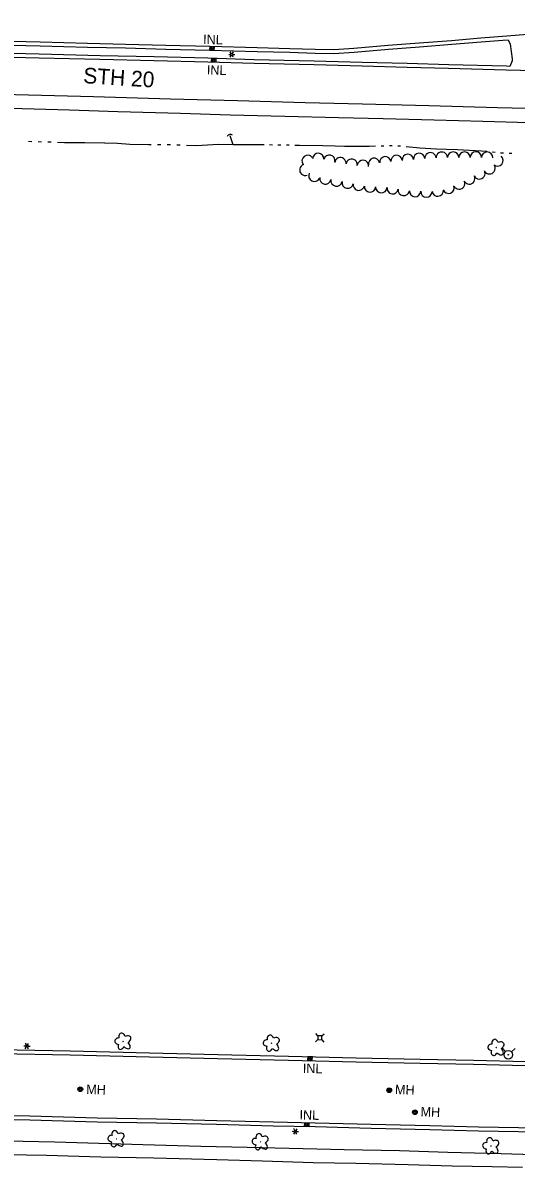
# Model space of a CAD drawing. Extents: x 588843 to 2552415, y 180129 to 269402.
# Drawn here: x 606060 to 606374, y 182685 to 183415 of the extents above; entities that cross this region are included whole.
import ezdxf

# ---------------------------------------------------------------- set-up
doc = ezdxf.new("R2010")
doc.units = 0
for name, color, linetype in [('E_DRN', 7, 'Continuous'), ('E_DRN_Text', 7, 'Continuous'), ('E_DWY', 7, 'Continuous'), ('E_LAND_TreeLine_P', 7, 'Continuous'), ('E_LAND_Vegetation', 7, 'Continuous'), ('E_LTG', 7, 'Continuous'), ('E_PATH_Sidewalk', 7, 'Continuous'), ('E_RDWY', 7, 'Continuous'), ('E_RDWY_C_and_G', 7, 'Continuous'), ('E_RDWY_Gravel', 7, 'Continuous'), ('E_RDWY_Text', 7, 'Continuous'), ('E_UTL_AG_Bold', 7, 'Continuous'), ('E_UTL_MH', 7, 'Continuous'), ('E_UTL_MH_Text', 7, 'Continuous'), ('E_UTL_WHydrant', 7, 'Continuous'), ('E_WTR_P', 7, 'Continuous')]:
    doc.layers.add(name, color=color, linetype=linetype)

# ---------------------------------------------------------------- blocks, each defined once
blk = doc.blocks.new('DTRE_3')
at = {"layer": 'E_LAND_Vegetation'}
blk.add_circle((-0.6, 0), 0.601, dxfattribs=at)
for centre, major_axis, ratio in [((-19.3, 0.5), (16.2, -0.4), 0.832022), ((-6.1, 17.5), (4.5, -16.3), 0.782863), ((13.3, 9), (-17.3, -9.6), 0.691916), ((-8.2, -17.2), (5.9, 15.9), 0.716896), ((11.6, -12.2), (-16.4, 15), 0.560249)]:
    blk.add_ellipse(centre, major_axis=major_axis, ratio=ratio, start_param=1.570796, end_param=4.712389, dxfattribs=at)
blk = doc.blocks.new('LPOL_3')
at = {"layer": 'E_LTG'}
for p, q in [((-13.1, 0), (-4.9, 0)), ((-2.5, 4.3), (-6.6, 11.4)), ((2.5, 4.3), (6.6, 11.4)), ((4.9, 0), (13.1, 0)), ((-6.6, -11.4), (-2.5, -4.3)), ((6.6, -11.4), (2.5, -4.3))]:
    blk.add_line(p, q, dxfattribs=at)
for radius in [4.92, 4.92, 4.92, 0.41]:
    blk.add_circle((0, 0), radius, dxfattribs=at)
blk = doc.blocks.new('INLO_2')
at = {"layer": 'E_DRN'}
for p, q in [((6.6, -13.1), (6.6, 0)), ((13.1, -13.1), (13.1, 0)), ((19.7, -6.6), (0, -6.6))]:
    blk.add_line(p, q, dxfattribs=at)
blk.add_lwpolyline([(0, -13.1), (19.7, -13.1), (19.7, 0), (0, 0)], close=True, dxfattribs=at)
blk = doc.blocks.new('INLT_27_1')
at = {"layer": 'E_DRN_Text'}
blk.add_text('INL', height=39.37, dxfattribs=at).set_placement((-36.2, -19.7))
blk = doc.blocks.new('INLT_77')
at = {"layer": 'E_DRN_Text'}
blk.add_text('INL', height=39.37, dxfattribs=at).set_placement((-36.2, -19.7))
blk = doc.blocks.new('PED_2')
at = {"layer": 'E_UTL_AG_Bold'}
for p, q in [((-8.2, 8.2), (-17.5, 17.5)), ((8.2, 8.2), (17.5, 17.5)), ((-8.2, -8.2), (-17.5, -17.5)), ((8.2, -8.2), (17.5, -17.5))]:
    blk.add_line(p, q, dxfattribs=at)
blk.add_lwpolyline([(-8.2, -8.2), (8.2, -8.2), (8.2, 8.2), (-8.2, 8.2)], close=True, dxfattribs=at)
blk = doc.blocks.new('MHO_2')
at = {"layer": 'E_UTL_MH'}
for centre, radius in [((0.3, -0.4), 9.84), ((0.3, -0.4), 7.98), ((0.2, -0.5), 6.35), ((0.1, -0.5), 3.97)]:
    blk.add_circle(centre, radius, dxfattribs=at)
blk = doc.blocks.new('MHT_2')
at = {"layer": 'E_UTL_MH_Text'}
blk.add_text('MH', height=39.37, dxfattribs=at).set_placement((-32.2, -19.7))
blk = doc.blocks.new('HYD_2')
at = {"layer": 'E_UTL_WHydrant'}
for p, q in [((-12.6, 12.6), (-27.3, 27.3)), ((12.6, 12.6), (27.3, 27.3))]:
    blk.add_line(p, q, dxfattribs=at)
for radius in [18, 1.38]:
    blk.add_circle((0, 0), radius, dxfattribs=at)
blk = doc.blocks.new('CULV2_3')
at = {"layer": 'E_DRN'}
blk.add_arc((65, 48), 80.7, 216.8699, 323.1301, dxfattribs=at)
blk = doc.blocks.new('INLT_78')
at = {"layer": 'E_DRN_Text'}
blk.add_text('INL', height=39.37, dxfattribs=at).set_placement((-36.2, -19.7))
blk = doc.blocks.new('INLT_11_1')
at = {"layer": 'E_DRN_Text'}
blk.add_text('INL', height=39.37, dxfattribs=at).set_placement((-36.2, -19.7))

msp = doc.modelspace()

# ---------------------------------------------------------------- linework, layer by layer
at = {"layer": 'E_DWY'}
msp.add_lwpolyline([(606369.09, 183404.2), (606370.53, 183401.4), (606371.74, 183392.1), (606371.69, 183390.84), (606370.3, 183387.23)], dxfattribs=at)
at = {"layer": 'E_LAND_TreeLine_P'}
for centre, start, end in [((606247.99, 183328.17), 357.84262, 177.84262), ((606312.39, 183328.16), 4.92383, 184.92383), ((606319.61, 183328.59), 2.95993, 182.95993), ((606326.83, 183328.97), 2.95993, 182.95993), ((606334.07, 183329), 0.13323, 180.13323), ((606341.3, 183329.02), 0.26895, 180.26895), ((606348.54, 183329.06), 0.26895, 180.26895), ((606355.77, 183328.99), 359.08798, 179.08798), ((606239.79, 183321.24), 109.43793, 289.43793), ((606241.24, 183326.91), 37.40228, 217.40228), ((606255.11, 183327.08), 346.8255, 166.8255), ((606262.16, 183325.46), 352.52807, 172.52807), ((606269.33, 183324.52), 352.52807, 172.52807), ((606276.52, 183323.71), 353.63726, 173.63726), ((606283.63, 183325.02), 10.97664, 190.97664), ((606290.79, 183326.03), 6.94995, 186.94995), ((606297.97, 183326.91), 6.94995, 186.94995), ((606305.18, 183327.54), 4.92383, 184.92383), ((606362.37, 183327.19), 228.88671, 48.88671), ((606245.56, 183317.35), 152.91414, 332.91414), ((606344.34, 183315.69), 206.67358, 26.67358), ((606350.8, 183318.94), 206.67358, 26.67358), ((606357.27, 183322.19), 206.67358, 26.67358), ((606252.54, 183315.67), 170.28627, 350.28627), ((606259.66, 183314.39), 169.19568, 349.19568), ((606266.77, 183313.04), 169.19568, 349.19568), ((606273.87, 183311.68), 169.19568, 349.19568), ((606281.03, 183310.58), 176.3924, 356.3924), ((606288.25, 183310.12), 176.3924, 356.3924), ((606295.45, 183309.43), 171.27632, 351.27632), ((606331.16, 183309.75), 201.04121, 21.04121), ((606337.87, 183312.44), 206.67358, 26.67358), ((606302.6, 183308.33), 171.27632, 351.27632), ((606309.79, 183307.64), 177.84262, 357.84262), ((606317.02, 183307.37), 177.84262, 357.84262), ((606324.22, 183307.94), 185.80014, 5.80014)]:
    msp.add_arc(centre, 3.62, start, end, dxfattribs=at)
at = {"layer": 'E_PATH_Sidewalk'}
for points in [[(606049.73, 182701.67), (606079.98, 182701.02), (606136.09, 182699.39), (606173.04, 182698.39), (606202.6, 182697.57), (606238.39, 182696.71), (606264.65, 182696.21), (606299.77, 182695.47), (606330.68, 182694.4), (606364.62, 182693.51), (606385.24, 182693.03)], [(606036.27, 182693.23), (606074.69, 182692.46), (606109.31, 182691.45), (606143.06, 182690.76), (606183.32, 182689.73), (606212.4, 182689.02), (606244.68, 182687.91), (606271.92, 182687.46), (606305.46, 182686.49), (606333.47, 182685.73), (606358.86, 182685.36), (606378.22, 182684.92)]]:
    msp.add_lwpolyline(points, dxfattribs=at)
at = {"layer": 'E_RDWY'}
msp.add_lwpolyline([(605695.43, 183363.47), (605695.18, 183365.85), (605695.26, 183367.15), (605731.65, 183371.81), (605772.91, 183376.59), (605806.46, 183375.81), (605836.9, 183375.05), (605888.15, 183373.8), (605931.23, 183372.67), (605967.99, 183371.67), (606011.17, 183370.53), (606055.02, 183369.27), (606104.72, 183367.98), (606153.73, 183366.62), (606196.51, 183365.49), (606239.69, 183364.26), (606276.16, 183363.37), (606318.65, 183362.16), (606362.41, 183361), (606399.95, 183360.17), (606441.58, 183359.09), (606473.18, 183358.28)], dxfattribs=at)
at = {"layer": 'E_RDWY_C_and_G'}
for points in [[(606333.1, 183403.84), (606351.66, 183405.38), (606365.52, 183406.41), (606410.73, 183410.16), (606429.86, 183411.68), (606450.37, 183413.34), (606471.56, 183414.97)], [(605939.23, 183406.52), (605967.05, 183405.77), (605990.28, 183404.99), (606016.05, 183404.41), (606043.38, 183403.57), (606070.7, 183402.93)], [(605939.17, 183404.02), (605966.98, 183403.27), (605990.21, 183402.49), (606015.99, 183401.91), (606043.31, 183401.07), (606070.64, 183400.43)], [(606331.25, 183388.28), (606304.8, 183388.98), (606276.12, 183389.77), (606245.39, 183390.64), (606207.26, 183391.49), (606177.7, 183392.41), (606143.38, 183393.31), (606108.85, 183394.03), (606070.04, 183394.91), (606026.18, 183396.07), (605989.62, 183397.16), (605956.75, 183397.91)], [(606070.64, 183400.43), (606100.88, 183399.49), (606125.09, 183398.97), (606150.76, 183398.19), (606178.97, 183397.62), (606209.02, 183396.78), (606229.92, 183396.19)], [(606070.72, 183402.93), (606100.94, 183401.99), (606125.16, 183401.47), (606150.83, 183400.69), (606179.03, 183400.12), (606209.09, 183399.28), (606230, 183398.68)], [(606229.92, 183396.19), (606245.97, 183395.68), (606258.03, 183395.42), (606270.91, 183396.3), (606292.88, 183398.19), (606312.51, 183399.69), (606333.3, 183401.34)], [(606230, 183398.68), (606246.03, 183398.18), (606257.97, 183397.92), (606270.72, 183398.79), (606292.68, 183400.69), (606312.31, 183402.19), (606333.1, 183403.84)], [(606333.3, 183401.34), (606351.86, 183402.88), (606365.72, 183403.92), (606369.09, 183404.2)], [(606331.19, 183385.78), (606304.73, 183386.49), (606276.05, 183387.27), (606245.32, 183388.14), (606207.2, 183388.99), (606177.63, 183389.91), (606143.32, 183390.81), (606108.79, 183391.53), (606069.98, 183392.41), (606026.11, 183393.57), (605989.56, 183394.66), (605956.69, 183395.41)], [(606470.82, 183381.98), (606445.73, 183382.73), (606413.75, 183383.64), (606367.95, 183384.79), (606331.19, 183385.78)], [(606370.3, 183387.23), (606368.01, 183387.28), (606331.25, 183388.28)], [(606044.38, 182757.39), (606089.71, 182756.56), (606140.37, 182755.33), (606183.84, 182754.28)], [(606044.43, 182759.89), (606089.76, 182759.06), (606140.43, 182757.83), (606183.9, 182756.78)], [(606183.9, 182756.78), (606229.12, 182755.66), (606272.21, 182754.62), (606313.06, 182753.76)], [(606183.84, 182754.28), (606229.06, 182753.16), (606272.15, 182752.12), (606313.01, 182751.26)], [(606313.01, 182751.26), (606346.95, 182750.57), (606380.3, 182749.7), (606417.75, 182748.87), (606457.81, 182747.85)], [(606313.06, 182753.76), (606347.01, 182753.07), (606380.36, 182752.2), (606417.81, 182751.37), (606457.87, 182750.35)], [(606004.81, 182719.11), (606033.1, 182718.24), (606064.12, 182717.55), (606107, 182716.33), (606144.83, 182715.68), (606183.26, 182714.72)], [(606004.74, 182716.61), (606033.03, 182715.74), (606064.06, 182715.05), (606106.94, 182713.83), (606144.78, 182713.18), (606183.2, 182712.22)], [(606183.2, 182712.22), (606219.37, 182711.35), (606246.02, 182710.73), (606281.81, 182709.77), (606319.16, 182708.95), (606350.28, 182708.17), (606388.41, 182707.41)], [(606183.26, 182714.72), (606219.43, 182713.84), (606246.09, 182713.23), (606281.87, 182712.27), (606319.22, 182711.45), (606350.33, 182710.67), (606388.46, 182709.91)]]:
    msp.add_lwpolyline(points, dxfattribs=at)
at = {"layer": 'E_RDWY_Gravel'}
msp.add_lwpolyline([(605695.43, 183363.47), (605706.63, 183366.72), (605732.1, 183368.19), (605751.85, 183368.03), (605772.97, 183367.92), (605809.53, 183366.74), (605839.09, 183366.01), (605858.92, 183365.36), (605887.61, 183364.48), (605919.22, 183363.87), (605941.4, 183363.42), (605977.08, 183362.37), (606012.59, 183361.62), (606051.68, 183360.63), (606089.4, 183359.41), (606120.13, 183358.54), (606160.1, 183357.42), (606191.88, 183356.23), (606226.8, 183355.5), (606260.84, 183354.7), (606289.53, 183353.91), (606322.01, 183353.08), (606353.03, 183352.3), (606382.49, 183351.48)], dxfattribs=at)
at = {"layer": 'E_WTR_P'}
for points in [[(606065.32, 183339.14), (606063.26, 183339.2)], [(606071.49, 183338.97), (606069.43, 183339.03)], [(606077.66, 183338.8), (606075.6, 183338.86)], [(606213.45, 183337.11), (606207.85, 183337.19), (606198.51, 183337.25), (606193.83, 183337.13), (606191.82, 183342.95)], [(606111.6, 183338.27), (606099.06, 183338.45), (606086.21, 183338.55), (606081.77, 183338.68)], [(606141.4, 183337.12), (606139.79, 183337.11), (606127.83, 183337.37), (606120.07, 183337.96), (606111.9, 183338.26), (606111.6, 183338.27)], [(606147.57, 183337.13), (606145.51, 183337.13)], [(606153.74, 183337.1), (606152.06, 183337.14), (606151.68, 183337.14)], [(606159.91, 183336.94), (606157.85, 183336.99)], [(606193.83, 183337.13), (606184.19, 183337.29), (606170.63, 183336.54), (606164.02, 183336.79)], [(606218.79, 183337.04), (606217.01, 183337.07)], [(606224.12, 183336.97), (606223.81, 183336.98), (606222.34, 183337)], [(606229.45, 183336.85), (606227.68, 183336.89)], [(606258.78, 183336.24), (606250.95, 183336.54), (606236.07, 183336.71), (606233.01, 183336.78)], [(606284.55, 183336.22), (606280.43, 183336.11), (606264.76, 183336.02), (606258.78, 183336.24)], [(606289.88, 183336.36), (606288.1, 183336.31)], [(606295.21, 183336.43), (606294.07, 183336.47), (606293.44, 183336.45)], [(606300.54, 183336.23), (606298.77, 183336.29)], [(606329.78, 183334.15), (606323.39, 183334.3), (606312.71, 183334.99), (606304.09, 183335.99)], [(606355.51, 183332.86), (606352.06, 183333.22), (606336.91, 183333.98), (606329.78, 183334.15)], [(606360.82, 183332.3), (606359.05, 183332.49)], [(606366.13, 183331.81), (606365.25, 183331.84), (606364.36, 183331.94)], [(606371.45, 183331.55), (606370.5, 183331.65), (606369.68, 183331.68)]]:
    msp.add_lwpolyline(points, dxfattribs=at)

# ---------------------------------------------------------------- block references
at = {"layer": 'E_DRN'}
for name, p, xscale, yscale, rotation in [('INLO_2', (606181.75, 183397.64), 0.15240030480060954, 0.1524003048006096, 178.45084590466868), ('INLO_2', (606179.88, 183392.24), 0.1524003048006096, 0.1524003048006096, -1.7837777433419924), ('CULV2_3', (606193.42, 183343.23), 0.02814341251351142, 0.028143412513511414, -166.63327295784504), ('INLO_2', (606241.28, 182755.27), 0.15240030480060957, 0.15240030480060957, -1.3869900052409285), ('INLO_2', (606242.14, 182710.92), 0.15240030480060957, 0.15240030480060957, 178.68146435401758)]:
    msp.add_blockref(name, p, dxfattribs=dict(at, xscale=xscale, yscale=yscale, rotation=rotation))
at = {"layer": 'E_DRN_Text'}
for name, p, xscale, yscale, rotation in [('INLT_11_1', (606180.14, 183404.38), 0.15240030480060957, 0.15240030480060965, -1.5491540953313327), ('INLT_78', (606182.53, 183384.92), 0.1524003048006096, 0.1524003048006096, -1.7837777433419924), ('INLT_77', (606243.73, 182747.91), 0.15240030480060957, 0.15240030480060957, -1.3869900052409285), ('INLT_27_1', (606241.63, 182718.2), 0.1524003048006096, 0.1524003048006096, -1.3185356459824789)]:
    msp.add_blockref(name, p, dxfattribs=dict(at, xscale=xscale, yscale=yscale, rotation=rotation))
at = {"layer": 'E_LAND_Vegetation', "xscale": 0.1524003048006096, "yscale": 0.15240030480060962, "rotation": -2.1573839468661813}
for p in [(606123.67, 182765.09), (606218.34, 182763.96), (606361.62, 182761.21), (606119.28, 182702.96), (606211.2, 182701.04), (606358.28, 182698.42)]:
    msp.add_blockref('DTRE_3', p, dxfattribs=at)
at = {"layer": 'E_LTG', "xscale": 0.1524003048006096, "yscale": 0.15240030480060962, "rotation": -2.1573839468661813}
for p in [(606192.89, 183394.8), (606062.23, 182762.17), (606233.45, 182707.7)]:
    msp.add_blockref('LPOL_3', p, dxfattribs=at)
at = {"layer": 'E_UTL_AG_Bold', "xscale": 0.1524003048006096, "yscale": 0.15240030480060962, "rotation": -2.1573839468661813}
msp.add_blockref('PED_2', (606249.04, 182767.47), dxfattribs=at)
at = {"layer": 'E_UTL_MH'}
for p, xscale, yscale, rotation in [((606096.24, 182734.7), 0.15240030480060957, 0.15240030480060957, -2.0611692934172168), ((606293.23, 182734), 0.15240030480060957, 0.15240030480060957, -2.0558887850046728), ((606309.65, 182720.04), 0.1524003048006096, 0.1524003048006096, -2.3373058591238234)]:
    msp.add_blockref('MHO_2', p, dxfattribs=dict(at, xscale=xscale, yscale=yscale, rotation=rotation))
at = {"layer": 'E_UTL_MH_Text'}
for p, xscale, yscale, rotation in [((606104.99, 182734.47), 0.15240030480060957, 0.15240030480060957, -2.0611692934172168), ((606301.91, 182734.35), 0.15240030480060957, 0.15240030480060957, -2.0558887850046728), ((606318.22, 182720.21), 0.1524003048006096, 0.1524003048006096, -2.3373058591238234)]:
    msp.add_blockref('MHT_2', p, dxfattribs=dict(at, xscale=xscale, yscale=yscale, rotation=rotation))
at = {"layer": 'E_UTL_WHydrant', "xscale": 0.1524003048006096, "yscale": 0.15240030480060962, "rotation": -2.1573839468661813}
msp.add_blockref('HYD_2', (606369.24, 182756.64), dxfattribs=at)

# ---------------------------------------------------------------- texts
at = {"layer": 'E_RDWY_Text'}
msp.add_text('STH 20', height=10, rotation=356.38514, dxfattribs=at).set_placement((606097.94, 183376.56))
msp.add_text('STH 20', height=10, rotation=356.38514, dxfattribs=at).set_placement((606097.94, 183376.56))

doc.saveas('drawing.dxf')
